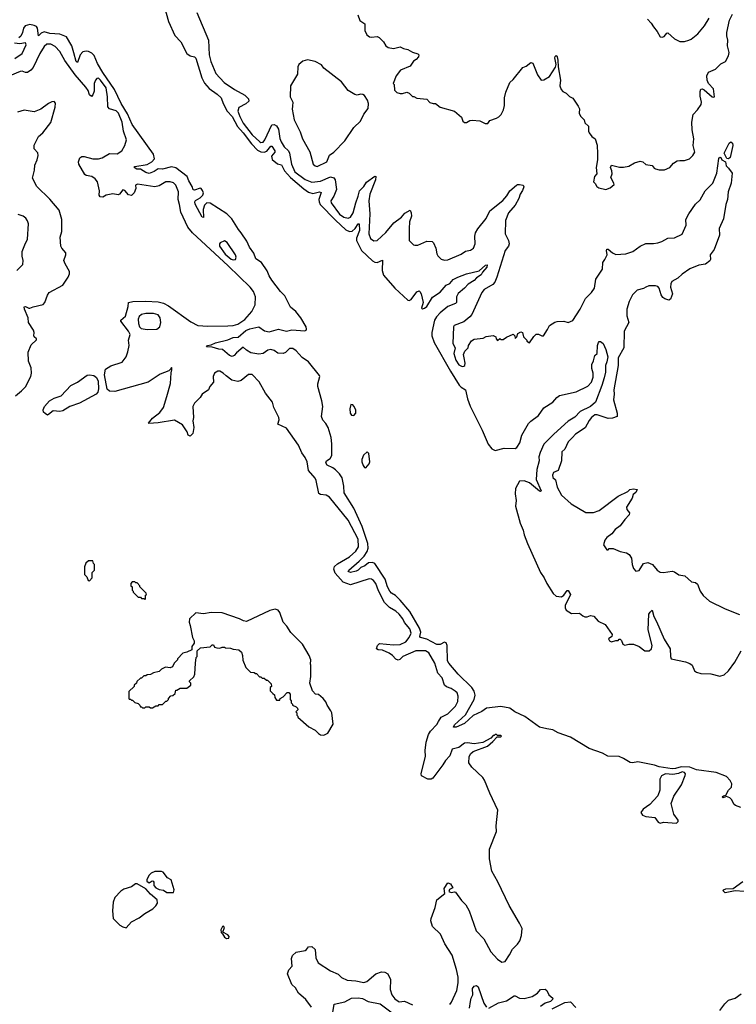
# Model space of a CAD drawing. Extents: x 2086813 to 2278017, y 548126 to 753336.
# Tile 358 of 461: x 2198743 to 2205225, y 660661 to 669561. Entities that reach past the tile are written whole.
import ezdxf

# ---------------------------------------------------------------- set-up
doc = ezdxf.new("R2010")
doc.units = 0

msp = doc.modelspace()

# ---------------------------------------------------------------- linework, layer by layer
at = {"layer": '0CON10XD'}
for points in [[(2200053.9, 669676.1), (2200090, 669545), (2200147.2, 669417.2), (2200200, 669360), (2200255, 669255.7), (2200285, 669234.3), (2200325, 669226.2), (2200335, 669213.3), (2200391.2, 669035), (2200415, 668986.5), (2200458.1, 668938.1), (2200529, 668889), (2200565.6, 668855), (2200582.5, 668805), (2200618.4, 668735), (2200664.8, 668685), (2200713.2, 668595), (2200765, 668539.2), (2200839.5, 668439.5), (2200895, 668383.4), (2200925, 668367.2), (2200953.5, 668363.5), (2200977.2, 668372.8), (2201015, 668417.5), (2201025, 668416.7), (2201052.2, 668375), (2201051.8, 668365), (2201021.3, 668328.7), (2201026.9, 668296.9), (2201075, 668259.7), (2201110.7, 668250.7), (2201139.8, 668195), (2201193.5, 668133.5), (2201312.1, 668032.1), (2201355, 668002.6), (2201395, 667990.3), (2201455, 668005.5), (2201469.7, 667999.7), (2201449, 667935), (2201450.7, 667915), (2201462, 667892), (2201599.7, 667749.7), (2201693, 667663), (2201725, 667646.1), (2201750.5, 667649.5), (2201777.4, 667672.6), (2201805, 667717.1), (2201815, 667716), (2201816.2, 667656.2), (2201791, 667585), (2201790.7, 667565), (2201834.9, 667474.9), (2201935, 667380.9), (2201955, 667369.7), (2201975, 667367.3), (2202025, 667386.2), (2202020.9, 667295), (2202033.3, 667253.3), (2202135, 667133.5), (2202254, 667025), (2202265, 667022.2), (2202285, 667033.1), (2202335, 667102.5), (2202355, 667109.2), (2202361.2, 667105), (2202373.5, 667083.5), (2202391.9, 667005), (2202376.9, 666955), (2202385, 666947.8), (2202405, 666952.6), (2202425, 666968.2), (2202475.6, 667054.4), (2202545, 667098.7), (2202599.3, 667160.7), (2202635, 667175.9), (2202665, 667211.8), (2202705, 667234.5), (2202785, 667263.4), (2202899.6, 667290.4), (2202955, 667341.4), (2202970, 667345), (2202967.3, 667325), (2202930, 667280), (2202918.5, 667255), (2202873.4, 667226.6), (2202855, 667204.2), (2202798.8, 667171.2), (2202766.9, 667135), (2202707.6, 667085), (2202693.5, 667055), (2202693.1, 667005), (2202685.8, 666995), (2202615, 666967.8), (2202545, 666912.5), (2202512.5, 666875), (2202495.6, 666845), (2202469.4, 666735), (2202472.1, 666702.1), (2202493.3, 666643.3), (2202638.3, 666385), (2202718.1, 666258.1), (2202735, 666239.3), (2202776.5, 666215), (2202793.1, 666135), (2202817.5, 666067.5), (2202925, 665852), (2202979, 665725), (2203012.3, 665682.3), (2203045, 665667.8), (2203125, 665686.8), (2203224.4, 665685.6), (2203238.6, 665695), (2203266.7, 665735), (2203286, 665805), (2203345, 665910.4), (2203365, 665932.5), (2203435.6, 665984.4), (2203485, 666051.5), (2203566.2, 666103.8), (2203602.8, 666147.2), (2203625, 666163.8), (2203775, 666196.7), (2203881.1, 666248.9), (2203916.1, 666283.9), (2203929.4, 666329.4), (2203930.6, 666365), (2203919.3, 666409.3), (2203918.2, 666445), (2203933.1, 666476.9), (2203944.5, 666525.5), (2203967.5, 666542.5), (2203969.6, 666615), (2203977.3, 666642.7), (2203985, 666652), (2203995, 666652.9), (2204019.4, 666635), (2204045, 666578.8), (2204063.5, 666515), (2204055, 666468.8), (2204041.6, 666435), (2204040.8, 666375), (2204029.2, 666325), (2204009, 666255), (2203952.1, 666105), (2203905, 666064.3), (2203810.9, 666019.1), (2203765, 665966.9), (2203705, 665931.9), (2203574.1, 665815), (2203485.2, 665724.8), (2203450.2, 665649.8), (2203439.1, 665609.1), (2203441, 665575), (2203419.6, 665495), (2203414, 665405), (2203458.2, 665301.8), (2203455, 665296.2), (2203445, 665299.4), (2203355, 665375.7), (2203305, 665391.4), (2203265, 665389.2), (2203227.6, 665322.4), (2203225.3, 665275), (2203232.5, 665215), (2203228.1, 665165), (2203269, 665009), (2203296.8, 664946.8), (2203305.8, 664905), (2203336.2, 664825), (2203452.8, 664565), (2203487.6, 664515), (2203511.1, 664465), (2203567.3, 664375), (2203595, 664350.8), (2203645, 664344.4), (2203665, 664360), (2203695, 664402), (2203705, 664402.5), (2203726.2, 664365), (2203676.4, 664265), (2203676.4, 664245), (2203685.6, 664225), (2203735, 664194.4), (2203805, 664198), (2203835, 664171.2), (2203855, 664164.2), (2203875, 664164.2), (2203905, 664175.7), (2203935, 664170.8), (2203974.6, 664124.6), (2204038, 664095), (2204102.5, 664005), (2204100, 663985), (2204070, 663965), (2204077.5, 663945), (2204095, 663936.7), (2204135, 663950), (2204155, 663950), (2204165, 663960), (2204175, 663960), (2204185, 663950), (2204197, 663917), (2204215, 663907.5), (2204252.5, 663917.5), (2204295, 663916), (2204345, 663895.7), (2204397.4, 663857.4), (2204435.4, 663854.6), (2204456.3, 663873.7), (2204462.2, 663905), (2204426.9, 664045), (2204433.5, 664186.5), (2204445, 664206.7), (2204465, 664222.5), (2204480, 664165), (2204502.2, 664122.2), (2204572.4, 663962.4), (2204627.5, 663875), (2204630, 663805), (2204636.2, 663785), (2204765.4, 663755.4), (2204805, 663740.6), (2204825.6, 663725), (2204847.1, 663675), (2204865, 663662.7), (2204905, 663651.2), (2204995, 663647.6), (2205075, 663627.6), (2205115, 663639.7), (2205155, 663675.3), (2205211.7, 663755), (2205268.7, 663855)], [(2200344, 669625), (2200450, 669375), (2200456.2, 669245), (2200472.5, 669185), (2200516.5, 669076.5), (2200592.2, 668992.2), (2200685, 668928.9), (2200778.3, 668878.3), (2200811.8, 668845), (2200814.4, 668825), (2200787.9, 668802.1), (2200725, 668766.2), (2200716.9, 668735), (2200734, 668685), (2200765, 668626), (2200845, 668520), (2200915, 668458), (2200925, 668452.2), (2200945, 668454.1), (2200961.2, 668475), (2201025, 668610.6), (2201045, 668613.8), (2201065, 668601.1), (2201085, 668570.8), (2201096.8, 668486.8), (2201108, 668458), (2201135, 668411.1), (2201174.7, 668374.7), (2201185, 668355.8), (2201201.6, 668255), (2201230.8, 668185), (2201325, 668115.3), (2201385, 668092), (2201465, 668101.9), (2201555, 668140), (2201583.2, 668133.2), (2201596.2, 668115), (2201607.3, 668025), (2201584.3, 667965.7), (2201557.1, 667925), (2201560.6, 667905), (2201635, 667803.6), (2201675, 667776.7), (2201715, 667766.4), (2201735.5, 667775), (2201758.8, 667815), (2201783, 667907), (2201806.1, 667965), (2201815.3, 668015), (2201854.6, 668055), (2201878.8, 668091.2), (2201955, 668148.1), (2201963, 668143), (2201962, 668115), (2201910.7, 667985), (2201900, 667925), (2201909.7, 667805), (2201902.5, 667625), (2201914.7, 667584.7), (2201945, 667561.4), (2201975, 667564.2), (2202055, 667638.6), (2202126.1, 667723.9), (2202195.7, 667775), (2202227, 667813), (2202275, 667840), (2202284.3, 667814.3), (2202285.5, 667785.5), (2202268.9, 667735), (2202264.4, 667675), (2202265.9, 667565.9), (2202305, 667526.7), (2202318.3, 667521.7), (2202345, 667524), (2202425, 667558.8), (2202475, 667556.2), (2202486.2, 667545), (2202506.2, 667495), (2202516.2, 667445), (2202526.1, 667426.1), (2202555, 667396.7), (2202585, 667388.8), (2202615, 667392), (2202735, 667441.2), (2202775, 667468.8), (2202821.7, 667478.3), (2202846.2, 667495), (2202861.9, 667535), (2202860, 667605), (2202866.7, 667635), (2202887.8, 667672.2), (2202962.9, 667765), (2202996.1, 667833.9), (2203114, 667926), (2203150.3, 667969.7), (2203175, 668013.5), (2203235.8, 668065), (2203245, 668071.9), (2203265, 668072.7), (2203295.7, 668065.7), (2203302, 668052), (2203292.3, 668017.7), (2203269.2, 667985), (2203257.8, 667945), (2203224.2, 667884.2), (2203164.7, 667815), (2203137.2, 667745), (2203134.7, 667625), (2203165.5, 667565), (2203169.6, 667535), (2203163.1, 667515), (2203135, 667474), (2203060, 667235), (2203039.8, 667190.2), (2203023.7, 667166.3), (2202945, 667122), (2202922, 667095), (2202833, 666897), (2202815.5, 666874.5), (2202759.7, 666830.3), (2202674.3, 666795.7), (2202666.7, 666785), (2202660, 666635), (2202682.5, 666595), (2202670, 666545), (2202687.5, 666485), (2202715, 666442.5), (2202745, 666427.5), (2202761.7, 666428.3), (2202770, 666435), (2202772.5, 666455), (2202762.5, 666505), (2202757.5, 666535), (2202770, 666565), (2202800, 666595), (2202803, 666617), (2202830.7, 666659.3), (2202855, 666672.5), (2202935, 666683.3), (2202963, 666697), (2203025, 666707.5), (2203050, 666695), (2203052.5, 666675), (2203065, 666660), (2203085, 666680), (2203095, 666670), (2203115, 666670), (2203145, 666692.5), (2203205, 666720), (2203220, 666705), (2203225, 666680), (2203240, 666695), (2203250, 666725), (2203275, 666740), (2203290, 666735), (2203300, 666695), (2203330, 666665), (2203330, 666655), (2203355, 666640), (2203393.6, 666696.4), (2203415, 666717.5), (2203435, 666717.5), (2203465, 666703.3), (2203480, 666705), (2203518.3, 666761.7), (2203533.8, 666796.2), (2203582.3, 666827.7), (2203605, 666834.2), (2203665, 666836), (2203705, 666823.3), (2203745, 666841.2), (2203811.4, 666945), (2203859.3, 667040.7), (2203915, 667096.7), (2203942.5, 667135), (2203955.4, 667214.6), (2204014.3, 667305), (2204017.5, 667365), (2204035.8, 667395), (2204057.8, 667435), (2204051.4, 667475), (2204055, 667488), (2204065, 667486.9), (2204104, 667454), (2204135, 667438.8), (2204225, 667444.6), (2204288.8, 667465), (2204355, 667514), (2204405, 667538.8), (2204475, 667538), (2204515, 667544.2), (2204550, 667555), (2204604.5, 667585.5), (2204665, 667589.2), (2204735, 667622.9), (2204769.6, 667705), (2204768.9, 667755), (2204795.8, 667805), (2204855, 667893.6), (2204897.7, 667932.3), (2204942.5, 668015), (2205012.8, 668085), (2205048.4, 668175), (2205065, 668307.1), (2205075, 668317.5), (2205084.2, 668314.2), (2205095, 668296), (2205126.4, 668276.4), (2205131.7, 668241.7), (2205155, 668220), (2205187.5, 668175), (2205178, 668085), (2205151.4, 668005), (2205145.7, 667935), (2205129.1, 667890.9), (2205108.8, 667761.2), (2205070.8, 667675), (2205073.1, 667615), (2205024.6, 667485.4), (2204987.5, 667435), (2204992, 667395), (2204985, 667381.2), (2204945, 667350.6), (2204885, 667340.9), (2204805, 667310), (2204735, 667261.5), (2204695, 667223.8), (2204641.1, 667195), (2204631.5, 667175), (2204629.5, 667145), (2204646.4, 667083.6), (2204628, 667035), (2204615, 667026), (2204577.3, 667037.3), (2204560.6, 667050.6), (2204545.6, 667075.6), (2204526.9, 667135), (2204515, 667148.9), (2204495, 667154.5), (2204434.6, 667155.4), (2204405, 667144.3), (2204385, 667132.2), (2204326.7, 667115), (2204286.1, 667075), (2204255.9, 667015), (2204234.6, 666945), (2204234.5, 666885), (2204252.5, 666825), (2204211.8, 666745), (2204208.1, 666595), (2204156.9, 666505), (2204156, 666435), (2204115.6, 666215), (2204119.4, 666175), (2204112.9, 666125), (2204148.5, 666005), (2204146, 665975), (2204105, 665960), (2204066.4, 665956.4), (2203965, 665990), (2203945, 665988.8), (2203916.2, 665965), (2203895, 665936.7), (2203857.7, 665872.3), (2203770, 665815), (2203743.3, 665785), (2203703.3, 665745), (2203675, 665680), (2203646.7, 665655), (2203642.5, 665575), (2203613.8, 665486.2), (2203571.2, 665468.8), (2203561.2, 665445), (2203564.2, 665424.2), (2203590.7, 665400.7), (2203603.8, 665335), (2203645, 665262.5), (2203730, 665185), (2203865, 665108), (2203932.7, 665107.3), (2203985, 665126), (2204155.9, 665254.1), (2204243.6, 665296.4), (2204262.5, 665315), (2204295, 665321.2), (2204327.5, 665315), (2204315, 665287.5), (2204291.7, 665268.3), (2204283.3, 665235), (2204230, 665155), (2204233.8, 665135), (2204260, 665105), (2204256.7, 665085), (2204215, 665043.3), (2204175, 664986.2), (2204128.6, 664951.4), (2204097.7, 664912.3), (2204055, 664880), (2204036.7, 664855), (2204023.3, 664813.3), (2204055, 664770), (2204065, 664770), (2204075, 664780), (2204111.7, 664781.7), (2204175, 664753.3), (2204231.7, 664741.7), (2204255, 664726.7), (2204276.7, 664695), (2204283.3, 664635), (2204295, 664600), (2204315, 664577.5), (2204346.4, 664583.6), (2204384.2, 664645.8), (2204424.1, 664654.1), (2204467.9, 664637.9), (2204510, 664585), (2204535, 664566), (2204565, 664564.3), (2204645, 664575.8), (2204665, 664570), (2204705, 664541.9), (2204760, 664535), (2204819.3, 664479.3), (2204855, 664472.9), (2204875, 664459.2), (2204897.5, 664395), (2204923.3, 664355), (2204982.2, 664305), (2205125, 664236.8), (2205252, 664185)], [(2201802.5, 669605), (2201820, 669555), (2201863.6, 669523.6), (2201863.8, 669463.8), (2201883.9, 669423.9), (2201906.4, 669406.4), (2201925, 669402.5), (2201975, 669408.8), (2201995, 669400), (2202032.3, 669362.3), (2202054.1, 669324.1), (2202075, 669310), (2202125, 669300), (2202185, 669317.5), (2202215, 669302.5), (2202255, 669293.3), (2202296.4, 669266.4), (2202345, 669252.5), (2202352.5, 669245), (2202350, 669225), (2202329.3, 669200.7), (2202303.6, 669186.4), (2202275, 669140), (2202186, 669104), (2202147.5, 669055), (2202120, 668985), (2202130, 668975), (2202132.5, 668925), (2202153.9, 668903.9), (2202185, 668893.3), (2202205, 668893.3), (2202245, 668906.7), (2202265, 668896.7), (2202295, 668867.5), (2202307.5, 668867.5), (2202335, 668852.5), (2202425, 668842.5), (2202453.9, 668813.9), (2202483.6, 668803.6), (2202505, 668803.3), (2202545, 668770), (2202675, 668733.3), (2202739.3, 668679.3), (2202752.5, 668645), (2202765, 668632.5), (2202785, 668632.5), (2202815, 668650), (2202835, 668652.5), (2202905, 668647.5), (2202953.6, 668623.6), (2202976.4, 668623.6), (2202995, 668650), (2203055, 668670), (2203075.9, 668684.1), (2203096.7, 668705), (2203117.5, 668747.5), (2203126.7, 668785), (2203128.8, 668855), (2203141.2, 668905), (2203175.8, 668994.2), (2203207.9, 669022.1), (2203295, 669130), (2203325, 669140), (2203365, 669173.3), (2203385, 669167.5), (2203425, 669062.5), (2203460, 669015), (2203485, 669016.7), (2203535, 669048.8), (2203588.6, 669131.4), (2203594.2, 669155), (2203582.5, 669217.5), (2203585, 669230), (2203595, 669237.5), (2203605.7, 669225), (2203610.8, 669195), (2203613.8, 669135), (2203635.5, 669015), (2203628, 668965), (2203640.8, 668930.8), (2203655, 668912.5), (2203685, 668897.5), (2203715, 668867.5), (2203745, 668852.5), (2203795, 668780), (2203806.7, 668755), (2203803.3, 668715), (2203815, 668690), (2203850, 668655), (2203855, 668630), (2203888.3, 668598.3), (2203887.5, 668555), (2203895, 668540), (2203917, 668507), (2203947.5, 668485), (2203965.9, 668425.9), (2203970.5, 668349.5), (2203970, 668295), (2203956.2, 668225), (2203961.7, 668168.3), (2203942.5, 668145), (2203932.5, 668095), (2203949.3, 668079.3), (2203963.6, 668053.6), (2203981.7, 668041.7), (2204045, 668027.5), (2204085, 668040), (2204119.3, 668070.7), (2204117.5, 668085), (2204090, 668135), (2204103, 668167), (2204100, 668195), (2204087.5, 668225), (2204095, 668247.5), (2204168.3, 668228.3), (2204205, 668227.5), (2204251.7, 668238.3), (2204305, 668266.7), (2204355, 668282.5), (2204380, 668275), (2204405, 668252.5), (2204463.6, 668243.6), (2204480.7, 668220.7), (2204495, 668212.5), (2204527, 668203), (2204575, 668203.3), (2204623.6, 668226.4), (2204656.1, 668263.9), (2204690, 668285), (2204715, 668290), (2204755, 668287.5), (2204800, 668305), (2204832.5, 668335), (2204850, 668365), (2204833.3, 668425), (2204841.2, 668485), (2204826, 668565), (2204820.8, 668635), (2204834.3, 668705.7), (2204875, 668746.2), (2204907.1, 668795), (2204910.8, 668815), (2204898.8, 668871.2), (2204896.2, 668913.8), (2204905, 668932.5), (2204915, 668936.7), (2204935, 668928.8), (2205005, 668864.3), (2205015, 668860), (2205025.8, 668865), (2205018.6, 668935), (2204973.2, 668983.2), (2204960.8, 669015), (2204958.8, 669055), (2204972.7, 669087.3), (2205035.4, 669114.6), (2205085, 669161.4), (2205125.5, 669184.5), (2205154.4, 669235), (2205160, 669265), (2205144.4, 669325), (2205149.2, 669375), (2205139.4, 669415), (2205140, 669445), (2205162.7, 669557.3), (2205189.7, 669610.3)], [(2204420, 669565), (2204455, 669530), (2204476, 669496), (2204508.8, 669455), (2204535, 669407.5), (2204555, 669403.3), (2204570.7, 669409.3), (2204595, 669440), (2204605, 669444), (2204665, 669388), (2204715, 669363.5), (2204755, 669363.3), (2204795, 669376.7), (2204815, 669385.6), (2204876.7, 669435), (2204935.7, 669505), (2204978.9, 669575)], [(2201440.6, 666270.6), (2201458, 666335), (2201454.2, 666345), (2201355, 666468.8), (2201297.6, 666507.6), (2201245, 666567.3), (2201215, 666588.5), (2201185, 666590), (2201147.2, 666552.8), (2201125, 666544.4), (2201076.7, 666546.7), (2201045, 666572.2), (2201015, 666581.1), (2200988.8, 666575), (2200945, 666543.5), (2200905, 666538.9), (2200835, 666550.5), (2200794, 666575), (2200765, 666602.5), (2200705, 666551.2), (2200683.8, 666525), (2200665, 666518.1), (2200641.2, 666525), (2200578.8, 666578.8), (2200545, 666582.1), (2200485, 666600.9), (2200433.8, 666605), (2200442.7, 666617.3), (2200475, 666620.8), (2200515, 666640), (2200625, 666666.8), (2200672.7, 666687.3), (2200718.6, 666691.4), (2200789.4, 666750.6), (2200825, 666767.4), (2200905, 666785.8), (2200957.4, 666747.4), (2200999.7, 666739.7), (2201085, 666765.3), (2201155, 666746.9), (2201205, 666757.3), (2201321.9, 666748.1), (2201335.6, 666754.4), (2201338.6, 666765), (2201334.4, 666785), (2201285, 666867.1), (2201240.6, 666925), (2201193.8, 666963.8), (2201142.5, 667065), (2201103.3, 667105), (2201025, 667205.7), (2200998.8, 667245), (2200981.7, 667291.7), (2200929.6, 667365), (2200880.5, 667400.5), (2200860.4, 667450.4), (2200821.8, 667505), (2200798.1, 667558.1), (2200746.4, 667635), (2200720.9, 667665), (2200661, 667761), (2200617.3, 667807.3), (2200465, 667901.7), (2200435, 667904.8), (2200415, 667883.9), (2200402.5, 667845), (2200405.3, 667774.7), (2200395, 667775.7), (2200331.2, 667895), (2200327.3, 667915), (2200333.6, 667926.4), (2200375, 667951), (2200399.2, 667975), (2200404.7, 667995), (2200398.1, 668018.1), (2200386.1, 668035), (2200375, 668039.7), (2200325, 668020.7), (2200313.7, 668023.7), (2200303.6, 668055), (2200273.3, 668105), (2200257.6, 668145), (2200155, 668222), (2200115, 668232.6), (2200035, 668210.8), (2199995, 668214.3), (2199960.9, 668189.1), (2199915, 668172.5), (2199885, 668179.8), (2199835, 668208.9), (2199801.7, 668211.7), (2199778, 668225), (2199783.3, 668235), (2199895, 668252.5), (2199938.1, 668275), (2199963.3, 668305), (2199953.1, 668345), (2199759.4, 668615), (2199719.2, 668709.2), (2199661.2, 668805), (2199600.6, 668930.6), (2199495.4, 669085), (2199448.3, 669165), (2199416.5, 669236.5), (2199395, 669258.1), (2199365, 669275.3), (2199345, 669277.8), (2199315, 669269.5), (2199288.9, 669245), (2199265, 669173.8), (2199255, 669182.5), (2199232.2, 669262.2), (2199215.6, 669325.6), (2199165.3, 669405.3), (2199105, 669431.4), (2199015, 669436.1), (2198965, 669451.5), (2198939, 669441), (2198915, 669416), (2198905, 669485.5), (2198895, 669500.3), (2198875, 669509.8), (2198835, 669516.5), (2198792.6, 669507.4), (2198776.9, 669485), (2198769, 669445), (2198755, 669413.2), (2198735, 669398.7)], [(2200813.3, 666355), (2200745, 666300), (2200715, 666290.8), (2200663.4, 666303.4), (2200610.7, 666340.7), (2200585, 666367.5), (2200555, 666384), (2200535, 666384), (2200506.7, 666365), (2200493.8, 666335), (2200496.2, 666285), (2200463.3, 666245), (2200452.5, 666215), (2200393.6, 666176.4), (2200376.2, 666145), (2200325, 666093.8), (2200310, 666065), (2200314.3, 665965.7), (2200309.2, 665935), (2200319.5, 665875), (2200309.5, 665820.5), (2200285, 665797.5), (2200267.5, 665805), (2200258.8, 665835), (2200215, 665900), (2200145, 665940.8), (2199995, 665916.9), (2199910, 665910), (2199907.5, 665915), (2199945, 665958), (2200010.5, 666009.5), (2200043.6, 666056.4), (2200073.1, 666155), (2200107.7, 666272.3), (2200112, 666368), (2200120, 666395), (2200120, 666415), (2200115, 666417.5), (2200108.3, 666401.7), (2200091.7, 666388.3), (2200015, 666355.6), (2199905, 666286.2), (2199605, 666200), (2199555, 666202.3), (2199535, 666220.8), (2199511.5, 666351.5), (2199518.2, 666401.8), (2199567, 666433), (2199671.2, 666465), (2199707.5, 666515), (2199721.7, 666558.3), (2199732.5, 666615), (2199727.5, 666665), (2199742.5, 666715), (2199727.5, 666745), (2199656.7, 666835), (2199656.7, 666845), (2199699.7, 666880.3), (2199725, 666970), (2199727.5, 667005), (2199767.4, 667012.6), (2199884, 667016), (2199995, 667010.9), (2200045, 666997.5), (2200090, 666975), (2200289.9, 666829.9), (2200355, 666798.3), (2200445, 666790.5), (2200627, 666793), (2200675, 666796.7), (2200715, 666807.6), (2200779.2, 666850.8), (2200844.4, 666925), (2200872, 666985), (2200875.9, 667055), (2200857.7, 667105), (2200828.3, 667145), (2200629.4, 667335), (2200305.4, 667635), (2200264, 667685), (2200200.5, 667820.5), (2200190.2, 667890.2), (2200175.4, 667935.4), (2200178.2, 668005), (2200156.9, 668066.9), (2200135, 668087.5), (2200105, 668097.1), (2200065.4, 668094.6), (2200005, 668058.1), (2199965, 668050.6), (2199810, 668075), (2199791.2, 668065), (2199793.8, 668035), (2199780, 667995), (2199755, 667971.2), (2199727.7, 667977.7), (2199695, 668018.8), (2199675, 668023.3), (2199646.7, 667985), (2199635, 667978.8), (2199585, 667988), (2199525.9, 667974.1), (2199495, 667956.2), (2199471.2, 667961.2), (2199462, 667975), (2199466, 668015), (2199447.2, 668097.2), (2199425, 668124), (2199395, 668144), (2199345, 668153.8), (2199332.7, 668162.7), (2199278.8, 668255), (2199276.2, 668275), (2199288.3, 668311.7), (2199306.2, 668323.8), (2199326, 668324), (2199405, 668304.4), (2199455, 668304.4), (2199488, 668312), (2199555, 668351.4), (2199625, 668348.1), (2199668, 668375), (2199695.8, 668425), (2199708.6, 668475), (2199682.2, 668555), (2199671.5, 668635), (2199637.7, 668715), (2199615, 668737.3), (2199555, 668756.9), (2199540, 668775), (2199536.4, 668865), (2199525.3, 668945), (2199475, 669015.6), (2199455, 669034), (2199440.9, 669029.1), (2199429.2, 669015), (2199418.1, 668985), (2199415.5, 668914.5), (2199405, 668882.5), (2199391.7, 668868.3), (2199375, 668882.5), (2199361.7, 668921.7), (2199342.4, 668952.4), (2199244.4, 669064.4), (2199151.7, 669191.7), (2199106.7, 669275), (2199065, 669319.4), (2199025, 669340.6), (2198990.2, 669339.8), (2198965, 669319.4), (2198925.4, 669255), (2198865, 669128), (2198845, 669104.3), (2198815, 669084.2), (2198795, 669084.4), (2198765, 669095.7), (2198747, 669093), (2198655, 669054.3)], [(2198698.3, 669211.7), (2198765, 669257.3), (2198803.3, 669335), (2198795, 669351.4), (2198745, 669343.2), (2198695, 669350.4)], [(2201435, 668233.8), (2201520.8, 668275), (2201545, 668336.2), (2201585, 668363.8), (2201683.8, 668465), (2201764.4, 668585.6), (2201825.8, 668644.2), (2201855, 668707.5), (2201895, 668760), (2201896.7, 668805), (2201890, 668835), (2201863.3, 668875), (2201847.5, 668885), (2201825, 668888.8), (2201795, 668880), (2201775, 668883.8), (2201715, 668920), (2201655, 668998.8), (2201495, 669123.8), (2201472.3, 669152.3), (2201415, 669183.3), (2201345, 669200), (2201303.9, 669186.1), (2201267.5, 669155), (2201260, 669135), (2201255, 669070), (2201194, 668965), (2201189.2, 668865), (2201213.8, 668815), (2201209.5, 668780.5), (2201206.4, 668753.6), (2201226, 668655), (2201278.9, 668548.9), (2201301.9, 668485), (2201367.9, 668367.9), (2201398.9, 668255), (2201415, 668238.9), (2201435, 668233.8)], [(2198705, 666162), (2198758.8, 666205), (2198796.6, 666243.4), (2198843.8, 666335), (2198850, 666365), (2198846.2, 666415), (2198823.8, 666475), (2198821.2, 666555), (2198847.9, 666622.1), (2198896.4, 666666.4), (2198895, 666677.5), (2198873.3, 666695), (2198870, 666705), (2198873.3, 666735), (2198867.5, 666755), (2198823.8, 666825), (2198821.2, 666865), (2198786.7, 666945), (2198783, 666967), (2198795, 666970), (2198825, 666952.5), (2198835, 666952.5), (2198865, 666966.7), (2198955, 666986.2), (2198971.2, 667005), (2198995, 667072.5), (2199011.2, 667095), (2199135, 667161.9), (2199183.3, 667235), (2199194.4, 667265), (2199193.3, 667285), (2199153.5, 667355), (2199143.1, 667385), (2199160, 667435), (2199160, 667455), (2199125.7, 667495), (2199116.9, 667515), (2199110.8, 667595), (2199125.6, 667645.6), (2199125.6, 667755), (2199100.8, 667840.8), (2199015, 667940), (2198898.8, 668055), (2198858.8, 668128.8), (2198878.5, 668201.5), (2198881.1, 668245), (2198902.5, 668295), (2198910, 668335), (2198907.1, 668357.1), (2198873.3, 668395), (2198874.2, 668425.8), (2198914, 668505), (2198951.3, 668538.7), (2199025, 668633.3), (2199065, 668770), (2199065.8, 668805.8), (2199055, 668822.5), (2199035, 668818.8), (2199003.3, 668805), (2198935, 668754), (2198875, 668727.5), (2198785, 668744), (2198725, 668724.2)], [(2205155, 668303.3), (2205138, 668308), (2205113.8, 668355), (2205161.1, 668445), (2205175, 668456.4), (2205190, 668445), (2205192.2, 668425), (2205167.5, 668315), (2205155, 668303.3)], [(2198717, 667293), (2198771.2, 667348.8), (2198775.9, 667384.1), (2198767.1, 667425), (2198766.9, 667465), (2198788.6, 667525), (2198813.2, 667576.8), (2198824.3, 667715), (2198814.5, 667744.5), (2198797.6, 667767.6), (2198775, 667786), (2198730.9, 667800.9)], [(2200675, 667390), (2200695, 667393.6), (2200701.8, 667415), (2200694.8, 667435), (2200618.6, 667548.6), (2200595, 667561), (2200557.8, 667545), (2200550, 667535), (2200549.3, 667515), (2200602.4, 667442.4), (2200655, 667397.4), (2200675, 667390)], [(2199895, 666760), (2199985, 666764.7), (2200009.7, 666785), (2200020.3, 666825), (2200015.2, 666865), (2199995, 666892), (2199955, 666905.7), (2199885, 666906.2), (2199845.6, 666895), (2199823.1, 666876.9), (2199814.5, 666855), (2199816.8, 666815), (2199827.9, 666785), (2199840.8, 666770.8), (2199895, 666760)], [(2198995, 665987.5), (2198975, 666000), (2198960, 666015), (2198956.2, 666035), (2198968, 666065), (2199013.1, 666115), (2199055, 666140.8), (2199117.6, 666162.4), (2199205, 666254.2), (2199265.4, 666284.6), (2199355, 666346.9), (2199375, 666351.9), (2199415, 666344.5), (2199438.4, 666328.4), (2199452, 666295), (2199457.1, 666225), (2199450.7, 666195), (2199435.2, 666174.8), (2199285, 666095.5), (2199196, 666064), (2199133, 666027), (2199105, 666019.2), (2199045.8, 666024.2), (2199005, 665992.5), (2198995, 665987.5)], [(2202635, 660660), (2202649.2, 660680.8), (2202695.8, 660785), (2202710, 660855), (2202710, 660905), (2202694.3, 660974.3), (2202653.7, 661103.7), (2202588.8, 661208.8), (2202547.8, 661295), (2202476, 661365), (2202462.9, 661415), (2202465, 661437.5), (2202500.8, 661535), (2202516.4, 661603.6), (2202587, 661663), (2202583.6, 661706.4), (2202615, 661760), (2202639.3, 661749.3), (2202660, 661715), (2202630.7, 661699.3), (2202625, 661680), (2202645, 661671.2), (2202675, 661677.5), (2202685, 661673.3), (2202739.4, 661599.4), (2202779.7, 661559.7), (2202807.5, 661505), (2202872, 661325), (2202942.1, 661252.1), (2203004.5, 661134.5), (2203065, 661067.5), (2203102.5, 661042.5), (2203135, 661047.5), (2203172.3, 661107.7), (2203201.2, 661158.8), (2203246.7, 661205), (2203266.7, 661235), (2203283, 661283), (2203287.5, 661345), (2203264.5, 661395), (2203170.3, 661555), (2203067.9, 661767.9), (2203014, 661865), (2202993.8, 661975), (2202993.6, 662063.6), (2203056.4, 662223.6), (2203052.5, 662275), (2203066.4, 662416.4), (2202995, 662570), (2202948.3, 662688.3), (2202931.7, 662711.7), (2202833.3, 662805), (2202804.1, 662844.1), (2202807.7, 662897.7), (2202819.4, 662925), (2202843.3, 662946.7), (2202975, 662994.4), (2203023.8, 663035), (2203061.7, 663078.3), (2203095, 663080), (2203100, 663085), (2203095, 663090), (2203065, 663090), (2203055, 663100), (2203045, 663100), (2203035, 663090), (2203025, 663090), (2203003.6, 663066.4), (2202931.2, 663028.8), (2202855, 663016), (2202793.9, 663023.9), (2202765, 663020), (2202715, 662980.8), (2202654, 662966), (2202632.3, 662907.7), (2202594.2, 662865.8), (2202571.2, 662825), (2202479.2, 662705), (2202463.5, 662696.5), (2202435, 662695.3), (2202377.5, 662725), (2202373.6, 662745), (2202413.9, 662905), (2202409.4, 662955), (2202419.2, 663030.8), (2202441.3, 663098.7), (2202458.9, 663131.1), (2202515, 663190), (2202532, 663218), (2202553.8, 663256.2), (2202615, 663287.5), (2202684.2, 663355), (2202705, 663397.5), (2202710, 663445), (2202699.2, 663475), (2202682.4, 663492.4), (2202645.6, 663515.6), (2202605, 663529.2), (2202586.4, 663546.4), (2202565, 663612.5), (2202523.7, 663653.7), (2202498.5, 663745), (2202445, 663836.9), (2202415, 663855.5), (2202325.5, 663855.5), (2202207.8, 663805), (2202180.9, 663779.1), (2202165, 663772.1), (2202145, 663779.6), (2202116, 663815), (2202085, 663835.7), (2202025, 663862.9), (2201985, 663864.4), (2201970.8, 663875), (2201978.9, 663905), (2201996.7, 663923.3), (2202125, 663909.4), (2202185, 663913), (2202235, 663938.4), (2202267, 663977), (2202284, 664015), (2202271.5, 664055), (2202223.5, 664113.5), (2202208, 664145), (2202175, 664188.8), (2202145, 664216), (2202088.8, 664248.8), (2202043.7, 664293.7), (2201988.1, 664398.1), (2201964, 664464), (2201942.4, 664492.4), (2201925, 664503.3), (2201903.6, 664506.4), (2201735, 664452.7), (2201667.9, 664477.9), (2201597.8, 664557.8), (2201584.4, 664595.6), (2201590.5, 664619.5), (2201617.6, 664642.4), (2201725, 664707.1), (2201785, 664757.1), (2201808.7, 664795), (2201803.5, 664865), (2201714.2, 665035.8), (2201544.4, 665245), (2201515, 665262.5), (2201465, 665269.1), (2201448.3, 665278.3), (2201425, 665396.2), (2201415, 665417.1), (2201356.4, 665485), (2201343.3, 665565), (2201324.4, 665605), (2201295.4, 665645.4), (2201263.8, 665715), (2201155, 665869.2), (2201078.8, 665905), (2201090, 665945), (2201087.1, 665965), (2201042.5, 666055), (2201030, 666105), (2200966.1, 666186.1), (2200909.2, 666289.2), (2200846.7, 666355), (2200813.3, 666355)], [(2205265, 662439.8), (2205218.2, 662458.2), (2205205, 662466.9), (2205181, 662511), (2205165, 662526.7), (2205135, 662539.2), (2205105, 662525.7), (2205097.8, 662535), (2205108, 662545), (2205129.4, 662550.6), (2205155, 662595.4), (2205180.4, 662625), (2205183.9, 662653.9), (2205168.8, 662685), (2205135, 662720.4), (2205042.4, 662757.6), (2204865, 662779.3), (2204803.6, 662803.6), (2204725, 662808), (2204675, 662791.1), (2204645, 662789.3), (2204528.1, 662808.1), (2204485, 662823.1), (2204335, 662851.8), (2204285, 662842.5), (2204265, 662846.1), (2204205, 662883.3), (2204165, 662900.3), (2204062.4, 662902.4), (2204015, 662930.7), (2203894.6, 662974.6), (2203725.2, 663074.8), (2203614.9, 663114.9), (2203565, 663141.4), (2203511.8, 663151.8), (2203445, 663165.3), (2203311, 663261), (2203220.7, 663305), (2203175, 663337.3), (2203095, 663353.2), (2202965, 663336.5), (2202923.3, 663306.7), (2202845, 663271.2), (2202765, 663197.8), (2202690.8, 663165), (2202668, 663165), (2202675, 663187.9), (2202775, 663277.9), (2202853.5, 663415), (2202862.4, 663455), (2202852.4, 663492.4), (2202833.4, 663523.4), (2202710.4, 663645), (2202625, 663743.2), (2202612.2, 663765), (2202608.9, 663905), (2202599.1, 663929.1), (2202585, 663934), (2202545, 663912.5), (2202515, 663912.7), (2202425, 663961.6), (2202367.3, 663977.3), (2202363.6, 663985), (2202370.5, 664025), (2202360.8, 664060.8), (2202270.4, 664210.4), (2202183.5, 664313.5), (2202141.9, 664355), (2202105, 664376.8), (2202089.5, 664395), (2202069.3, 664435), (2202049.2, 664505), (2201955.3, 664645), (2201933.7, 664653.7), (2201899.5, 664650.5), (2201863.8, 664625), (2201829.2, 664610.8), (2201805.3, 664585), (2201785.6, 664575), (2201735.6, 664565.6), (2201714, 664574), (2201719.2, 664585), (2201815, 664667.8), (2201859.6, 664710.4), (2201886.3, 664753.7), (2201894.8, 664785), (2201891.6, 664825), (2201840, 664980), (2201764.3, 665144.3), (2201679.1, 665285), (2201675.5, 665345), (2201659.7, 665419.7), (2201635.5, 665455.5), (2201600.9, 665490.9), (2201575, 665511.4), (2201524.6, 665534.6), (2201512.5, 665555), (2201518.8, 665575), (2201550, 665595), (2201567, 665623), (2201567.9, 665727.9), (2201559.2, 665785), (2201532.5, 665875), (2201511.7, 665911.7), (2201485, 665942.5), (2201473.8, 665975), (2201483.8, 666065), (2201476.2, 666115), (2201441.1, 666245), (2201440.6, 666270.6)], [(2201765, 665982), (2201784.2, 666005), (2201783.1, 666035), (2201765, 666068.8), (2201755, 666078.8), (2201737.5, 666082.5), (2201730, 666045), (2201733, 666003), (2201745, 665986.2), (2201765, 665982)], [(2201875, 665510), (2201904.2, 665545), (2201911.4, 665565), (2201900.5, 665640.5), (2201885, 665656.2), (2201852.5, 665625), (2201838.1, 665585), (2201838.6, 665565), (2201850.9, 665530.9), (2201862.3, 665512.3), (2201875, 665510)], [(2199375, 664490), (2199400, 664515), (2199400, 664565), (2199420, 664585), (2199420, 664635), (2199410, 664645), (2199405, 664670), (2199365, 664670), (2199341.7, 664648.3), (2199330, 664615), (2199330, 664545), (2199350, 664525), (2199361.7, 664491.7), (2199375, 664490)], [(2199875, 664320), (2199880, 664325), (2199880, 664360), (2199890, 664365), (2199888.3, 664378.3), (2199841.7, 664421.7), (2199830, 664435), (2199830, 664445), (2199805, 664470), (2199795, 664470), (2199785, 664480), (2199761.7, 664478.3), (2199750, 664465), (2199750, 664445), (2199760, 664435), (2199760, 664405), (2199770, 664395), (2199770, 664385), (2199815, 664340), (2199835, 664340), (2199845, 664330), (2199865, 664330), (2199875, 664320)], [(2201495, 663093.3), (2201529.3, 663110.7), (2201577, 663193), (2201566, 663295), (2201558.8, 663315), (2201523.9, 663363.9), (2201512.5, 663395), (2201487.5, 663425), (2201445, 663460), (2201420, 663465), (2201393, 663493), (2201367.5, 663565), (2201377.5, 663625), (2201377.5, 663725), (2201372.5, 663735), (2201377.5, 663775), (2201360, 663815), (2201300, 663915), (2201195, 664021.2), (2201158.9, 664078.9), (2201126.4, 664116.4), (2201095, 664203.3), (2201080, 664225), (2201055, 664233.3), (2201005, 664220), (2200795, 664120), (2200766.1, 664126.1), (2200730, 664145), (2200575, 664200), (2200475, 664202.5), (2200405, 664190), (2200335, 664200), (2200280, 664145), (2200277.5, 664115), (2200286.4, 664086.4), (2200307, 663977), (2200320, 663945), (2200320, 663925), (2200300, 663895), (2200300, 663865), (2200255, 663842.5), (2200220, 663835), (2200170, 663785), (2200170, 663775), (2200140, 663745), (2200125, 663710), (2200105, 663702.5), (2200063, 663707), (2200025, 663690), (2200005, 663670), (2199953, 663657), (2199927, 663643), (2199895, 663640), (2199885, 663630), (2199865, 663630), (2199845, 663610), (2199835, 663610), (2199801.7, 663578.3), (2199800, 663565), (2199780, 663545), (2199780, 663535), (2199731.7, 663488.3), (2199730, 663425), (2199735, 663420), (2199745, 663420), (2199755, 663410), (2199765, 663410), (2199785, 663390), (2199815, 663380), (2199830, 663365), (2199835, 663350), (2199845, 663350), (2199855, 663340), (2199875, 663340), (2199885, 663350), (2199915, 663350), (2199925, 663340), (2199945, 663340), (2199975, 663360), (2199995, 663360), (2200005, 663370), (2200035, 663370), (2200065, 663400), (2200075, 663400), (2200090, 663415), (2200090, 663425), (2200111.7, 663448.3), (2200127, 663453), (2200148.3, 663471.7), (2200155, 663500), (2200165, 663500), (2200195, 663520), (2200255, 663520), (2200290, 663545), (2200290, 663565), (2200280, 663575), (2200280, 663585), (2200318.3, 663621.7), (2200327.5, 663645), (2200332.5, 663745), (2200340, 663795), (2200347.5, 663805), (2200350, 663855), (2200378.3, 663881.7), (2200466.4, 663893.6), (2200485, 663910), (2200495, 663910), (2200505, 663890), (2200525, 663882.5), (2200555, 663880), (2200575, 663890), (2200595, 663890), (2200605, 663883.3), (2200649.3, 663879.3), (2200675, 663870), (2200726.1, 663866.1), (2200750, 663845), (2200760, 663815), (2200763, 663773), (2200790, 663705), (2200831.7, 663661.7), (2200865, 663660), (2200875, 663650), (2200885, 663650), (2200911.7, 663621.7), (2200925, 663620), (2200935, 663610), (2200955, 663610), (2200975, 663590), (2200985, 663590), (2201017, 663557), (2201020, 663535), (2201010, 663525), (2201010, 663495), (2201031.7, 663471.7), (2201048.3, 663458.3), (2201050, 663435), (2201065, 663410), (2201095, 663410), (2201100, 663425), (2201125, 663440), (2201161.7, 663478.3), (2201178.3, 663478.3), (2201190, 663465), (2201190, 663415), (2201200, 663405), (2201200, 663385), (2201210, 663375), (2201210, 663365), (2201245, 663350), (2201257, 663337), (2201258.3, 663321.7), (2201240, 663305), (2201250, 663295), (2201250, 663275), (2201260, 663265), (2201260, 663255), (2201357.5, 663167.5), (2201415, 663137.5), (2201445, 663107.5), (2201465, 663097.5), (2201495, 663093.3)], [(2204685, 662297.5), (2204698.3, 662311.7), (2204700, 662325), (2204658.3, 662378.3), (2204636.7, 662475), (2204658.8, 662541.2), (2204730, 662645), (2204762.3, 662727.7), (2204764, 662745), (2204757.1, 662755), (2204735, 662761.2), (2204701.8, 662748.2), (2204650.5, 662739.5), (2204585, 662744.5), (2204548.8, 662725), (2204532.5, 662695), (2204533.8, 662595), (2204513.8, 662545), (2204441.7, 662468.3), (2204382.5, 662425), (2204362.5, 662395), (2204375, 662370), (2204405, 662357.5), (2204488.3, 662348.3), (2204517, 662307), (2204535, 662297.5), (2204565, 662307.5), (2204685, 662297.5)], [(2200135, 661670), (2200140, 661695), (2200112.5, 661785), (2200080, 661805), (2200040, 661855), (2200025, 661862.5), (2199965, 661861.2), (2199932.5, 661845), (2199912.5, 661825), (2199893, 661787), (2199893.3, 661775), (2199915, 661757.5), (2199943, 661777), (2199950, 661775), (2199957.5, 661765), (2199957.5, 661735), (2199973.3, 661715), (2200005, 661699.2), (2200043.3, 661693.3), (2200075, 661672.5), (2200135, 661670)], [(2199705, 661352.5), (2199755, 661407.5), (2199825, 661442.5), (2199875, 661482.5), (2199946.4, 661523.6), (2199975, 661550), (2199991.2, 661575), (2199986.9, 661605), (2199926.4, 661656.4), (2199885, 661704.4), (2199805, 661750.8), (2199789.3, 661750.7), (2199755, 661722.5), (2199685, 661700), (2199657, 661683), (2199602.5, 661625), (2199587.5, 661585), (2199582.5, 661505), (2199590, 661435), (2199650, 661375), (2199675, 661360), (2199705, 661352.5)], [(2205295, 661681.9), (2205213.6, 661686.4), (2205125, 661668.8), (2205106.7, 661685), (2205107.5, 661695), (2205130, 661705), (2205195, 661706.7), (2205285, 661772)], [(2200615, 661256.7), (2200635, 661260), (2200636.7, 661275), (2200625, 661287.5), (2200581.7, 661311.7), (2200596, 661355), (2200587.7, 661367.7), (2200577.5, 661365), (2200563.3, 661335), (2200565, 661310), (2200578.3, 661298.3), (2200595, 661266.7), (2200615, 661256.7)], [(2201382, 660635), (2201330, 660705), (2201265, 660761.2), (2201238.3, 660808.3), (2201205, 660840), (2201166, 660935), (2201177.7, 660972.3), (2201206.2, 661005), (2201202, 661075), (2201209.5, 661100.5), (2201245, 661132), (2201325, 661147.5), (2201338.8, 661155), (2201355, 661181.2), (2201385, 661183.8), (2201416.7, 661155), (2201420.8, 661080.8), (2201443.8, 661035), (2201554, 660964), (2201625, 660932.5), (2201653.9, 660903.9), (2201705, 660880), (2201785, 660873.5), (2201855, 660857.5), (2201884.3, 660865.7), (2201965, 660935.8), (2202015, 660952.9), (2202045, 660952.5), (2202072, 660935), (2202095.8, 660885), (2202094.5, 660794.5), (2202108.6, 660745), (2202135, 660710.8), (2202165, 660689.2), (2202175.8, 660684.2), (2202225, 660688.6), (2202296.1, 660656.1)], [(2202812.3, 660625), (2202819.3, 660685), (2202825.4, 660715), (2202841.1, 660745), (2202837.9, 660805), (2202855, 660825.7), (2202875, 660830), (2202890, 660820), (2202940.6, 660670.6), (2202965, 660635.8)], [(2202985, 660625.8), (2203075, 660672.5), (2203145, 660692), (2203215, 660737.5), (2203225, 660737.5), (2203265, 660715.6), (2203305, 660713.3), (2203379.7, 660730.3), (2203428, 660762), (2203454.3, 660795.7), (2203495, 660796.7), (2203510, 660785), (2203528.8, 660745), (2203564.2, 660715), (2203562.9, 660705), (2203545, 660686.5), (2203495, 660670.6), (2203455, 660640)], [(2201568.3, 660551.7), (2201586.7, 660663.3), (2201685, 660681.8), (2201745, 660717.1), (2201805, 660720.4), (2201845, 660713.1), (2201895, 660685.3), (2202005, 660665.3), (2202185, 660530.8)], [(2205076.1, 660603.9), (2205120, 660665), (2205153.2, 660696.8), (2205215, 660716), (2205269.2, 660755)], [(2203560.5, 660619.5), (2203675, 660677.5), (2203724.4, 660684.4), (2203771.7, 660631.7)]]:
    msp.add_lwpolyline(points, dxfattribs=at)

doc.saveas('drawing.dxf')
